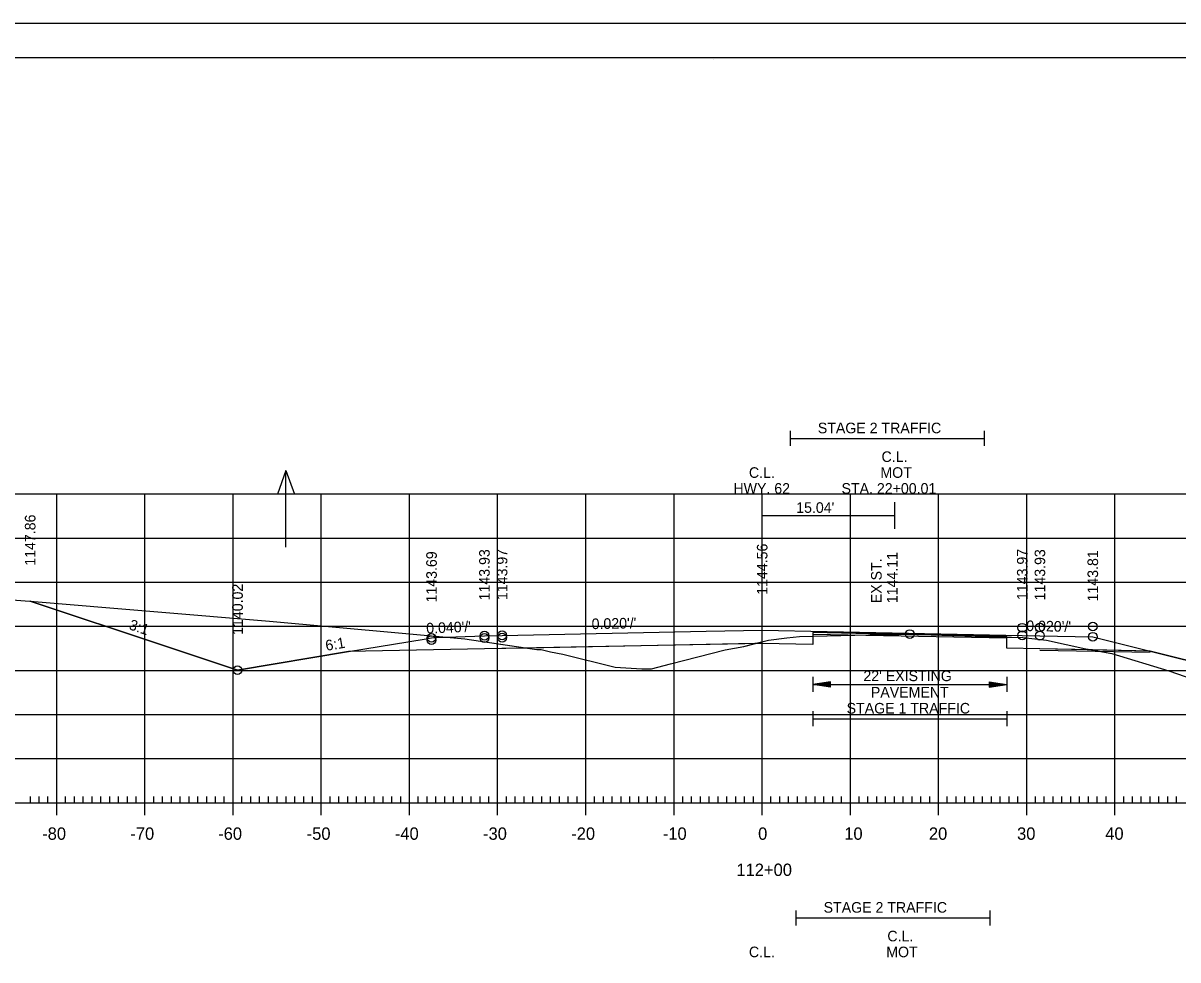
# Model space of a CAD drawing. Extents: x 1322838 to 1324533, y 339903 to 351025.
# Drawn here: x 1323619.9 to 1323750.9, y 340223.6 to 340329.8 of the extents above; entities that cross this region are included whole.
import ezdxf

# ---------------------------------------------------------------- set-up
doc = ezdxf.new("R2010")
doc.units = 0
for name, color, linetype in [('R_Alt Surface', 7, 'Continuous'), ('R_Axis', 7, 'Continuous'), ('R_Axis Annot', 7, 'Continuous'), ('R_Border', 7, 'Continuous'), ('R_Exist Surface', 7, 'Continuous'), ('R_Fin Surface', 7, 'Continuous'), ('R_Fin Surface Annot', 7, 'Continuous'), ('R_Grid', 7, 'Continuous'), ('R_No Plot', 7, 'Continuous'), ('R_Water Annot', 7, 'Continuous'), ('R_Xsect Elev', 7, 'Continuous'), ('T_Drafting', 7, 'Continuous')]:
    doc.layers.add(name, color=color, linetype=linetype)

msp = doc.modelspace()

# ---------------------------------------------------------------- linework, layer by layer
at = {"layer": 'R_Alt Surface'}
msp.add_lwpolyline([(1323747.74, 340258.62), (1323735.22, 340258.87), (1323731.47, 340258.94), (1323731.46, 340260.28), (1323709.48, 340260.72), (1323709.47, 340259.38), (1323703.72, 340259.5), (1323672.22, 340258.87), (1323656.81, 340258.56)], dxfattribs=at)
at = {"layer": 'R_Axis'}
for p, q in [((1323623.72, 340240.04), (1323623.72, 340242.84)), ((1323633.72, 340240.04), (1323633.72, 340242.84)), ((1323643.72, 340240.04), (1323643.72, 340242.84)), ((1323653.72, 340240.04), (1323653.72, 340242.84)), ((1323663.72, 340240.04), (1323663.72, 340242.84)), ((1323673.72, 340240.04), (1323673.72, 340242.84)), ((1323683.72, 340240.04), (1323683.72, 340242.84)), ((1323693.72, 340240.04), (1323693.72, 340242.84)), ((1323703.72, 340240.04), (1323703.72, 340242.84)), ((1323713.72, 340240.04), (1323713.72, 340242.84)), ((1323723.72, 340240.04), (1323723.72, 340242.84)), ((1323733.72, 340240.04), (1323733.72, 340242.84)), ((1323743.72, 340240.04), (1323743.72, 340242.84)), ((1323620.72, 340241.44), (1323620.72, 340242.14)), ((1323621.72, 340241.44), (1323621.72, 340242.14)), ((1323622.72, 340241.44), (1323622.72, 340242.14)), ((1323624.72, 340241.44), (1323624.72, 340242.14)), ((1323625.72, 340241.44), (1323625.72, 340242.14)), ((1323626.72, 340241.44), (1323626.72, 340242.14)), ((1323627.72, 340241.44), (1323627.72, 340242.14)), ((1323628.72, 340241.44), (1323628.72, 340242.14)), ((1323629.72, 340241.44), (1323629.72, 340242.14)), ((1323630.72, 340241.44), (1323630.72, 340242.14)), ((1323631.72, 340241.44), (1323631.72, 340242.14)), ((1323632.72, 340241.44), (1323632.72, 340242.14)), ((1323634.72, 340241.44), (1323634.72, 340242.14)), ((1323635.72, 340241.44), (1323635.72, 340242.14)), ((1323636.72, 340241.44), (1323636.72, 340242.14)), ((1323637.72, 340241.44), (1323637.72, 340242.14)), ((1323638.72, 340241.44), (1323638.72, 340242.14)), ((1323639.72, 340241.44), (1323639.72, 340242.14)), ((1323640.72, 340241.44), (1323640.72, 340242.14)), ((1323641.72, 340241.44), (1323641.72, 340242.14)), ((1323642.72, 340241.44), (1323642.72, 340242.14)), ((1323644.72, 340241.44), (1323644.72, 340242.14)), ((1323645.72, 340241.44), (1323645.72, 340242.14)), ((1323646.72, 340241.44), (1323646.72, 340242.14)), ((1323647.72, 340241.44), (1323647.72, 340242.14)), ((1323648.72, 340241.44), (1323648.72, 340242.14)), ((1323649.72, 340241.44), (1323649.72, 340242.14)), ((1323650.72, 340241.44), (1323650.72, 340242.14)), ((1323651.72, 340241.44), (1323651.72, 340242.14)), ((1323652.72, 340241.44), (1323652.72, 340242.14)), ((1323654.72, 340241.44), (1323654.72, 340242.14)), ((1323655.72, 340241.44), (1323655.72, 340242.14)), ((1323656.72, 340241.44), (1323656.72, 340242.14)), ((1323657.72, 340241.44), (1323657.72, 340242.14)), ((1323658.72, 340241.44), (1323658.72, 340242.14)), ((1323659.72, 340241.44), (1323659.72, 340242.14)), ((1323660.72, 340241.44), (1323660.72, 340242.14)), ((1323661.72, 340241.44), (1323661.72, 340242.14)), ((1323662.72, 340241.44), (1323662.72, 340242.14)), ((1323664.72, 340241.44), (1323664.72, 340242.14)), ((1323665.72, 340241.44), (1323665.72, 340242.14)), ((1323666.72, 340241.44), (1323666.72, 340242.14)), ((1323667.72, 340241.44), (1323667.72, 340242.14)), ((1323668.72, 340241.44), (1323668.72, 340242.14)), ((1323669.72, 340241.44), (1323669.72, 340242.14)), ((1323670.72, 340241.44), (1323670.72, 340242.14)), ((1323671.72, 340241.44), (1323671.72, 340242.14)), ((1323672.72, 340241.44), (1323672.72, 340242.14)), ((1323674.72, 340241.44), (1323674.72, 340242.14)), ((1323675.72, 340241.44), (1323675.72, 340242.14)), ((1323676.72, 340241.44), (1323676.72, 340242.14)), ((1323677.72, 340241.44), (1323677.72, 340242.14)), ((1323678.72, 340241.44), (1323678.72, 340242.14)), ((1323679.72, 340241.44), (1323679.72, 340242.14)), ((1323680.72, 340241.44), (1323680.72, 340242.14)), ((1323681.72, 340241.44), (1323681.72, 340242.14)), ((1323682.72, 340241.44), (1323682.72, 340242.14)), ((1323684.72, 340241.44), (1323684.72, 340242.14)), ((1323685.72, 340241.44), (1323685.72, 340242.14)), ((1323686.72, 340241.44), (1323686.72, 340242.14)), ((1323687.72, 340241.44), (1323687.72, 340242.14)), ((1323688.72, 340241.44), (1323688.72, 340242.14)), ((1323689.72, 340241.44), (1323689.72, 340242.14)), ((1323690.72, 340241.44), (1323690.72, 340242.14)), ((1323691.72, 340241.44), (1323691.72, 340242.14)), ((1323692.72, 340241.44), (1323692.72, 340242.14)), ((1323694.72, 340241.44), (1323694.72, 340242.14)), ((1323695.72, 340241.44), (1323695.72, 340242.14)), ((1323696.72, 340241.44), (1323696.72, 340242.14)), ((1323697.72, 340241.44), (1323697.72, 340242.14)), ((1323698.72, 340241.44), (1323698.72, 340242.14)), ((1323699.72, 340241.44), (1323699.72, 340242.14)), ((1323700.72, 340241.44), (1323700.72, 340242.14)), ((1323701.72, 340241.44), (1323701.72, 340242.14)), ((1323702.72, 340241.44), (1323702.72, 340242.14)), ((1323704.72, 340241.44), (1323704.72, 340242.14)), ((1323705.72, 340241.44), (1323705.72, 340242.14)), ((1323706.72, 340241.44), (1323706.72, 340242.14)), ((1323707.72, 340241.44), (1323707.72, 340242.14)), ((1323708.72, 340241.44), (1323708.72, 340242.14)), ((1323709.72, 340241.44), (1323709.72, 340242.14)), ((1323710.72, 340241.44), (1323710.72, 340242.14)), ((1323711.72, 340241.44), (1323711.72, 340242.14)), ((1323712.72, 340241.44), (1323712.72, 340242.14)), ((1323714.72, 340241.44), (1323714.72, 340242.14)), ((1323715.72, 340241.44), (1323715.72, 340242.14)), ((1323716.72, 340241.44), (1323716.72, 340242.14)), ((1323717.72, 340241.44), (1323717.72, 340242.14)), ((1323718.72, 340241.44), (1323718.72, 340242.14)), ((1323719.72, 340241.44), (1323719.72, 340242.14)), ((1323720.72, 340241.44), (1323720.72, 340242.14)), ((1323721.72, 340241.44), (1323721.72, 340242.14)), ((1323722.72, 340241.44), (1323722.72, 340242.14)), ((1323724.72, 340241.44), (1323724.72, 340242.14)), ((1323725.72, 340241.44), (1323725.72, 340242.14)), ((1323726.72, 340241.44), (1323726.72, 340242.14)), ((1323727.72, 340241.44), (1323727.72, 340242.14)), ((1323728.72, 340241.44), (1323728.72, 340242.14)), ((1323729.72, 340241.44), (1323729.72, 340242.14)), ((1323730.72, 340241.44), (1323730.72, 340242.14)), ((1323731.72, 340241.44), (1323731.72, 340242.14)), ((1323732.72, 340241.44), (1323732.72, 340242.14)), ((1323734.72, 340241.44), (1323734.72, 340242.14)), ((1323735.72, 340241.44), (1323735.72, 340242.14)), ((1323736.72, 340241.44), (1323736.72, 340242.14)), ((1323737.72, 340241.44), (1323737.72, 340242.14)), ((1323738.72, 340241.44), (1323738.72, 340242.14)), ((1323739.72, 340241.44), (1323739.72, 340242.14)), ((1323740.72, 340241.44), (1323740.72, 340242.14)), ((1323741.72, 340241.44), (1323741.72, 340242.14)), ((1323742.72, 340241.44), (1323742.72, 340242.14)), ((1323744.72, 340241.44), (1323744.72, 340242.14)), ((1323745.72, 340241.44), (1323745.72, 340242.14)), ((1323746.72, 340241.44), (1323746.72, 340242.14)), ((1323747.72, 340241.44), (1323747.72, 340242.14)), ((1323748.72, 340241.44), (1323748.72, 340242.14)), ((1323749.72, 340241.44), (1323749.72, 340242.14)), ((1323750.72, 340241.44), (1323750.72, 340242.14)), ((1323563.72, 340241.44), (1323843.72, 340241.44))]:
    msp.add_line(p, q, dxfattribs=at)
at = {"layer": 'R_Axis Annot'}
for p, q in [((1323706.88, 340283.57), (1323706.88, 340281.87)), ((1323728.88, 340283.57), (1323728.88, 340281.87)), ((1323706.88, 340282.72), (1323728.88, 340282.72)), ((1323709.47, 340255.7), (1323709.47, 340254)), ((1323711.47, 340255.15), (1323709.47, 340254.85)), ((1323711.47, 340254.55), (1323709.47, 340254.85)), ((1323709.47, 340254.85), (1323731.47, 340254.85)), ((1323711.47, 340255.1), (1323709.8, 340254.85)), ((1323711.47, 340254.6), (1323709.8, 340254.85)), ((1323711.47, 340255.05), (1323710.15, 340254.85)), ((1323711.47, 340254.65), (1323710.15, 340254.85)), ((1323711.47, 340255), (1323710.48, 340254.85)), ((1323711.47, 340254.7), (1323710.48, 340254.85)), ((1323711.47, 340254.95), (1323710.82, 340254.85)), ((1323711.47, 340254.75), (1323710.82, 340254.85)), ((1323711.47, 340254.9), (1323711.15, 340254.85)), ((1323711.47, 340254.8), (1323711.15, 340254.85)), ((1323711.47, 340254.55), (1323711.47, 340255.15)), ((1323729.47, 340255.15), (1323731.47, 340254.85)), ((1323729.47, 340255.15), (1323729.47, 340254.55)), ((1323729.47, 340255.1), (1323731.14, 340254.85)), ((1323729.47, 340255.05), (1323730.79, 340254.85)), ((1323729.47, 340255), (1323730.46, 340254.85)), ((1323729.47, 340254.95), (1323730.12, 340254.85)), ((1323729.47, 340254.9), (1323729.79, 340254.85)), ((1323729.47, 340254.55), (1323731.47, 340254.85)), ((1323729.47, 340254.75), (1323730.12, 340254.85)), ((1323729.47, 340254.65), (1323730.79, 340254.85)), ((1323729.47, 340254.6), (1323731.14, 340254.85)), ((1323729.47, 340254.7), (1323730.46, 340254.85)), ((1323729.47, 340254.8), (1323729.79, 340254.85)), ((1323731.47, 340255.7), (1323731.47, 340254)), ((1323709.47, 340251.81), (1323709.47, 340250.11)), ((1323709.47, 340250.96), (1323731.47, 340250.96)), ((1323731.47, 340251.81), (1323731.47, 340250.11)), ((1323707.54, 340229.24), (1323707.54, 340227.53)), ((1323707.54, 340228.39), (1323729.54, 340228.39)), ((1323729.54, 340229.24), (1323729.54, 340227.53))]:
    msp.add_line(p, q, dxfattribs=at)
at = {"layer": 'R_Border'}
for p, q in [((1323545.72, 340325.9), (1323861.9, 340325.9)), ((1323698.24, 340325.64), (1323698.24, 340325.64)), ((1323698.24, 340325.64), (1323698.24, 340325.64))]:
    msp.add_line(p, q, dxfattribs=at)
at = {"layer": 'R_Exist Surface'}
msp.add_lwpolyline([(1323591.84, 340266.44), (1323621.16, 340264.26), (1323647.83, 340262), (1323669.98, 340260.01), (1323678.16, 340258.81), (1323678.65, 340258.79), (1323679.7, 340258.53), (1323681.1, 340258.28), (1323687.04, 340256.79), (1323690.08, 340256.63), (1323691.15, 340256.62), (1323693.33, 340257.19), (1323699.53, 340258.75), (1323701.64, 340259.16), (1323704.44, 340259.88), (1323706.5, 340260.11), (1323707.96, 340260.26), (1323715.78, 340260.45), (1323720.47, 340260.55), (1323725.5, 340260.39), (1323733.3, 340260.17), (1323734.97, 340259.96), (1323735.95, 340259.85), (1323740.42, 340258.88), (1323743.38, 340258.37), (1323749.83, 340256.37), (1323759.09, 340253.18)], dxfattribs=at)
at = {"layer": 'R_Fin Surface'}
msp.add_lwpolyline([(1323620.7, 340264.3), (1323635.92, 340259.22), (1323644.21, 340256.46), (1323644.22, 340256.46), (1323656.81, 340258.56), (1323665.37, 340259.99), (1323666.22, 340260.13), (1323666.78, 340260.15), (1323672.22, 340260.37), (1323674.22, 340260.41), (1323697.36, 340260.87), (1323703.72, 340261), (1323733.22, 340260.41), (1323735.22, 340260.37), (1323741.22, 340260.25), (1323747.74, 340258.62), (1323763.22, 340254.75), (1323771.12, 340252.12)], dxfattribs=at)
at = {"layer": 'R_Grid'}
for p, q in [((1323563.72, 340276.44), (1323843.72, 340276.44)), ((1323623.72, 340241.44), (1323623.72, 340276.44)), ((1323633.72, 340241.44), (1323633.72, 340276.44)), ((1323643.72, 340241.44), (1323643.72, 340276.44)), ((1323653.72, 340241.44), (1323653.72, 340276.44)), ((1323663.72, 340241.44), (1323663.72, 340276.44)), ((1323673.72, 340241.44), (1323673.72, 340276.44)), ((1323683.72, 340241.44), (1323683.72, 340276.44)), ((1323693.72, 340241.44), (1323693.72, 340276.44)), ((1323703.72, 340241.44), (1323703.72, 340276.44)), ((1323713.72, 340241.44), (1323713.72, 340276.44)), ((1323723.72, 340241.44), (1323723.72, 340276.44)), ((1323733.72, 340241.44), (1323733.72, 340276.44)), ((1323743.72, 340241.44), (1323743.72, 340276.44)), ((1323563.72, 340271.44), (1323843.72, 340271.44)), ((1323563.72, 340266.44), (1323843.72, 340266.44)), ((1323563.72, 340261.44), (1323843.72, 340261.44)), ((1323563.72, 340256.44), (1323843.72, 340256.44)), ((1323563.72, 340251.44), (1323843.72, 340251.44)), ((1323563.72, 340246.44), (1323843.72, 340246.44)), ((1323563.72, 340241.44), (1323843.72, 340241.44))]:
    msp.add_line(p, q, dxfattribs=at)
at = {"layer": 'R_No Plot'}
for p, q in [((1323533.31, 340329.8), (1323866.65, 340329.8)), ((1323709.48, 340260.55), (1323731.47, 340260.11)), ((1323747.73, 340258.45), (1323735.21, 340258.7))]:
    msp.add_line(p, q, dxfattribs=at)
for points in [[(1323533.31, 340329.8), (1323866.65, 340329.8), (1323866.65, 340116.46), (1323533.31, 340116.46)], [(1323779.64, 340325.9), (1323799.26, 340325.9), (1323799.26, 340316.02), (1323815.37, 340316.02), (1323838.57, 340316.02), (1323838.57, 340283.35), (1323861.77, 340283.35), (1323861.9, 340120.44), (1323545.72, 340120.44), (1323545.72, 340325.9)], [(1323620.7, 340264.3), (1323621.16, 340264.26), (1323647.83, 340262), (1323669.98, 340260.01), (1323677.1, 340258.97), (1323672.22, 340258.87), (1323656.81, 340258.56), (1323644.22, 340256.46), (1323644.21, 340256.46), (1323635.92, 340259.22)], [(1323702.88, 340259.48), (1323704.44, 340259.88), (1323706.5, 340260.11), (1323707.96, 340260.26), (1323709.47, 340260.3), (1323709.47, 340259.38), (1323703.72, 340259.5)], [(1323709.47, 340260.3), (1323715.78, 340260.45), (1323719.22, 340260.52), (1323709.48, 340260.72)], [(1323719.22, 340260.52), (1323720.47, 340260.55), (1323725.29, 340260.4)], [(1323725.29, 340260.4), (1323725.5, 340260.39), (1323731.46, 340260.22), (1323731.46, 340260.28)], [(1323731.46, 340260.22), (1323733.3, 340260.17), (1323734.97, 340259.96), (1323735.95, 340259.85), (1323740.42, 340258.88), (1323741.17, 340258.75), (1323735.22, 340258.87), (1323731.47, 340258.94)], [(1323677.1, 340258.97), (1323678.16, 340258.81), (1323678.65, 340258.79), (1323679.7, 340258.53), (1323681.1, 340258.28), (1323687.04, 340256.79), (1323690.08, 340256.63), (1323691.15, 340256.62), (1323693.33, 340257.19), (1323699.53, 340258.75), (1323701.64, 340259.16), (1323702.88, 340259.48)], [(1323741.17, 340258.75), (1323743.38, 340258.37), (1323749.83, 340256.37), (1323759.09, 340253.18), (1323761.5, 340252.86), (1323763.61, 340252.64), (1323767.59, 340252.23), (1323769.85, 340252.04), (1323771.12, 340252.12), (1323763.22, 340254.75), (1323747.74, 340258.62)]]:
    msp.add_lwpolyline(points, close=True, dxfattribs=at)
for centre in [(1323733.22, 340261.27), (1323735.22, 340261.3), (1323741.22, 340261.41), (1323666.22, 340260.13), (1323666.22, 340259.87), (1323672.22, 340260.37), (1323672.22, 340260.11), (1323674.22, 340260.41), (1323674.22, 340260.15), (1323720.47, 340260.55), (1323733.22, 340260.41), (1323735.22, 340260.37), (1323741.22, 340260.25), (1323644.21, 340256.46)]:
    msp.add_circle(centre, 0.5, dxfattribs=at)
at = {"layer": 'R_Water Annot'}
for p, q in [((1323649.7, 340279.08), (1323648.74, 340276.42)), ((1323649.7, 340270.39), (1323649.7, 340279.08)), ((1323649.7, 340279.08), (1323650.67, 340276.42))]:
    msp.add_line(p, q, dxfattribs=at)
at = {"layer": 'T_Drafting'}
for p, q in [((1323703.72, 340272.49), (1323703.72, 340275.49)), ((1323718.76, 340272.49), (1323718.76, 340275.49)), ((1323703.72, 340273.99), (1323718.76, 340273.99))]:
    msp.add_line(p, q, dxfattribs=at)

# ---------------------------------------------------------------- texts
at = {"layer": 'R_Axis Annot'}
for s, height, p in [('STAGE 2 TRAFFIC', 1.2, (1323710.03, 340283.31)), ('C.L.', 1.2, (1323717.26, 340280.06)), ('C.L.', 1.2, (1323702.22, 340278.26)), ('MOT', 1.2, (1323717.13, 340278.26)), ('HWY. 62', 1.2, (1323700.46, 340276.46)), ('STA. 22+00.01', 1.2, (1323712.72, 340276.46)), ("22' EXISTING ", 1.2, (1323715.2, 340255.22)), ('PAVEMENT', 1.2, (1323716.05, 340253.36)), ('STAGE 1 TRAFFIC', 1.2, (1323713.3, 340251.55)), ('-80', 1.4, (1323622.06, 340237.24)), ('-70', 1.4, (1323632.06, 340237.24)), ('-60', 1.4, (1323642.02, 340237.24)), ('-50', 1.4, (1323652.06, 340237.24)), ('-40', 1.4, (1323662.06, 340237.24)), ('-30', 1.4, (1323672.06, 340237.24)), ('-20', 1.4, (1323682.06, 340237.24)), ('-10', 1.4, (1323692.45, 340237.24)), ('0', 1.4, (1323703.26, 340237.24)), ('10', 1.4, (1323713.03, 340237.24)), ('20', 1.4, (1323722.63, 340237.24)), ('30', 1.4, (1323732.63, 340237.24)), ('40', 1.4, (1323742.63, 340237.24)), ('112+00', 1.4, (1323700.8, 340233.14)), ('STAGE 2 TRAFFIC', 1.2, (1323710.69, 340228.98)), ('C.L.', 1.2, (1323717.92, 340225.73)), ('C.L.', 1.2, (1323702.22, 340223.93)), ('MOT', 1.2, (1323717.79, 340223.93))]:
    msp.add_text(s, height=height, dxfattribs=at).set_placement(p)
at = {"layer": 'R_Fin Surface Annot'}
for s, rotation, p in [('1147.86', 90, (1323621.3, 340268.3)), ('1144.56', 90, (1323704.32, 340265)), ('1143.69', 90, (1323666.82, 340264.13)), ('1143.93', 90, (1323672.82, 340264.37)), ('1143.97', 90, (1323674.82, 340264.41)), ('1143.97', 90, (1323733.82, 340264.41)), ('1143.93', 90, (1323735.82, 340264.37)), ('1143.81', 90, (1323741.82, 340264.25)), ('1140.02', 90, (1323644.81, 340260.46)), ('1140.02', 90, (1323644.82, 340260.46)), ("0.020'/'", 1.1458, (1323684.39, 340261.11)), ('3:1', 341.5652, (1323631.82, 340261.12)), ("0.040'/'", 2.2906, (1323665.64, 340260.61)), ("0.020'/'", 358.8542, (1323733.66, 340260.9)), ('6:1', 9.4631, (1323654.29, 340258.65))]:
    msp.add_text(s, height=1.2, rotation=rotation, dxfattribs=at).set_placement(p)
at = {"layer": 'R_Xsect Elev'}
for s, p in [('EXIST. ', (1323717.27, 340264.05)), ('1144.11', (1323719.07, 340264.05))]:
    msp.add_text(s, height=1.2, rotation=90, dxfattribs=at).set_placement(p)
at = {"layer": 'T_Drafting'}
msp.add_text("15.04'", height=1.2, dxfattribs=at).set_placement((1323707.58, 340274.29))

doc.saveas('drawing.dxf')
